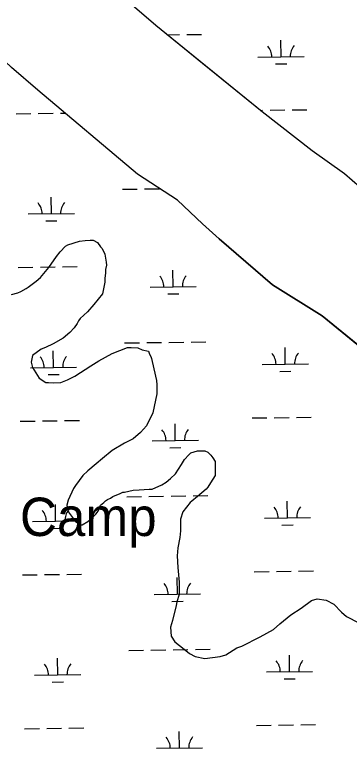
# Model space of a CAD drawing. Extents: x 3767014 to 3805179, y 361544 to 387384.
# Drawn here: x 3790973 to 3791697, y 381108 to 382695 of the extents above; entities that cross this region are included whole.
import ezdxf

# ---------------------------------------------------------------- set-up
doc = ezdxf.new("R2010")
doc.units = 0
for name, color, linetype in [('V-BLDG-IDEN', 7, 'Continuous'), ('V-SITE-VEGE', 7, 'Continuous'), ('V-TOPO-SHOR', 7, 'Continuous'), ('V-WETL-SWMP', 7, 'Continuous')]:
    doc.layers.add(name, color=color, linetype=linetype)

msp = doc.modelspace()

# ---------------------------------------------------------------- linework, layer by layer
at = {"layer": 'V-SITE-VEGE'}
for p, q in [((3791070.861, 382182.462), (3791082.801, 382194.414)), ((3791082.801, 382194.414), (3791088.109, 382197.075)), ((3791088.109, 382197.075), (3791113.326, 382205.054)), ((3791113.326, 382205.054), (3791125.274, 382206.387)), ((3791125.274, 382206.387), (3791135.891, 382207.72)), ((3791135.891, 382207.72), (3791142.529, 382207.724)), ((3791142.529, 382207.724), (3791151.824, 382202.418)), ((3791151.824, 382202.418), (3791158.466, 382193.13)), ((3791158.466, 382193.13), (3791162.451, 382189.151)), ((3791062.902, 382171.837), (3791070.861, 382182.462)), ((3791162.451, 382189.151), (3791167.768, 382177.207)), ((3791167.768, 382177.207), (3791170.433, 382159.951)), ((3791046.985, 382147.935), (3791062.902, 382171.837)), ((3791028.414, 382126.685), (3791046.985, 382147.935)), ((3791171.764, 382153.315), (3791169.114, 382144.021)), ((3791170.433, 382159.951), (3791171.764, 382153.315)), ((3791169.118, 382136.059), (3791167.795, 382125.436)), ((3791169.114, 382144.021), (3791169.118, 382136.059)), ((3791001.878, 382105.433), (3791019.126, 382118.716)), ((3791019.126, 382118.716), (3791028.414, 382126.685)), ((3791167.801, 382116.144), (3791162.505, 382090.921)), ((3791167.795, 382125.436), (3791167.801, 382116.144)), ((3790985.953, 382096.133), (3790997.897, 382102.775)), ((3790997.897, 382102.775), (3791001.878, 382105.433)), ((3790966.044, 382089.483), (3790979.317, 382093.473)), ((3790979.317, 382093.473), (3790985.953, 382096.133)), ((3791162.505, 382090.921), (3791143.933, 382068.344)), ((3791143.933, 382068.344), (3791130.669, 382052.406)), ((3791130.669, 382052.406), (3791114.747, 382037.796)), ((3791114.747, 382037.796), (3791110.768, 382032.483)), ((3791108.116, 382027.173), (3791101.485, 382017.877)), ((3791110.768, 382032.483), (3791108.116, 382027.173)), ((3791092.199, 382007.252), (3791077.603, 381995.298)), ((3791101.485, 382017.877), (3791092.199, 382007.252)), ((3791077.603, 381995.298), (3791056.369, 381983.337)), ((3791029.827, 381971.377), (3791011.252, 381958.092)), ((3791039.119, 381975.364), (3791029.827, 381971.377)), ((3791056.369, 381983.337), (3791039.119, 381975.364)), ((3791183.816, 381962.169), (3791216.996, 381975.463)), ((3791216.996, 381975.463), (3791224.958, 381975.469)), ((3791224.958, 381975.469), (3791239.563, 381974.148)), ((3791239.563, 381974.148), (3791248.857, 381970.171)), ((3791011.252, 381958.092), (3791008.604, 381943.487)), ((3791154.622, 381946.226), (3791183.816, 381962.169)), ((3791248.857, 381970.171), (3791262.132, 381967.525)), ((3791262.132, 381967.525), (3791264.79, 381960.887)), ((3791264.79, 381960.887), (3791267.448, 381955.581)), ((3791267.448, 381955.581), (3791268.777, 381951.597)), ((3791008.604, 381943.487), (3791011.266, 381931.543)), ((3791137.37, 381935.596), (3791154.622, 381946.226)), ((3791268.777, 381951.597), (3791274.1, 381929.035)), ((3791011.266, 381931.543), (3791025.879, 381908.985)), ((3791102.869, 381913.009), (3791137.37, 381935.596)), ((3791274.1, 381929.035), (3791279.425, 381903.813)), ((3791025.879, 381908.985), (3791040.487, 381899.701)), ((3791086.946, 381905.036), (3791102.869, 381913.009)), ((3791040.487, 381899.701), (3791045.797, 381899.703)), ((3791045.797, 381899.703), (3791057.745, 381898.382)), ((3791057.745, 381898.382), (3791072.346, 381899.717)), ((3791072.346, 381899.717), (3791086.946, 381905.036)), ((3791279.425, 381903.813), (3791280.758, 381894.526)), ((3791280.758, 381894.526), (3791280.769, 381874.613)), ((3791280.769, 381874.613), (3791271.499, 381833.456)), ((3791271.499, 381833.456), (3791258.241, 381805.575)), ((3791258.241, 381805.575), (3791244.974, 381790.965)), ((3791244.974, 381790.965), (3791229.052, 381777.681)), ((3791210.473, 381768.379), (3791183.933, 381752.436)), ((3791229.052, 381777.681), (3791210.473, 381768.379)), ((3791183.933, 381752.436), (3791162.703, 381735.167)), ((3791353.845, 381747.219), (3791368.447, 381751.211)), ((3791368.447, 381751.211), (3791384.377, 381751.219)), ((3791384.377, 381751.219), (3791391.016, 381748.571)), ((3791391.016, 381748.571), (3791397.656, 381741.933)), ((3791162.703, 381735.167), (3791149.436, 381723.213)), ((3791333.951, 381721.988), (3791340.582, 381732.611)), ((3791340.582, 381732.611), (3791349.868, 381743.236)), ((3791349.868, 381743.236), (3791353.845, 381747.219)), ((3791397.656, 381741.933), (3791401.641, 381736.627)), ((3791401.641, 381736.627), (3791406.956, 381728.664)), ((3791149.436, 381723.213), (3791130.859, 381708.6)), ((3791320.688, 381702.067), (3791333.951, 381721.988)), ((3791406.956, 381728.664), (3791406.972, 381698.135)), ((3791130.859, 381708.6), (3791120.246, 381697.973)), ((3791310.073, 381691.442), (3791320.688, 381702.067)), ((3791120.246, 381697.973), (3791104.329, 381676.725)), ((3791300.786, 381683.473), (3791310.073, 381691.442)), ((3791406.972, 381698.135), (3791396.362, 381682.199)), ((3791100.35, 381670.088), (3791088.416, 381644.858)), ((3791104.329, 381676.725), (3791100.35, 381670.088)), ((3791270.262, 381668.855), (3791291.498, 381678.159)), ((3791291.498, 381678.159), (3791300.786, 381683.473)), ((3791391.057, 381672.904), (3791387.078, 381668.92)), ((3791396.362, 381682.199), (3791391.057, 381672.904)), ((3791185.315, 381652.876), (3791201.241, 381659.526)), ((3791201.241, 381659.526), (3791206.549, 381662.18)), ((3791206.549, 381662.18), (3791210.532, 381662.182)), ((3791210.532, 381662.182), (3791229.114, 381666.174)), ((3791229.114, 381666.174), (3791242.387, 381667.511)), ((3791242.387, 381667.511), (3791263.627, 381668.851)), ((3791263.627, 381668.851), (3791270.262, 381668.855)), ((3791387.078, 381668.92), (3791368.503, 381652.979)), ((3791088.416, 381644.858), (3791085.768, 381634.235)), ((3791158.777, 381634.278), (3791165.409, 381639.593)), ((3791165.409, 381639.593), (3791169.392, 381643.576)), ((3791169.392, 381643.576), (3791173.371, 381646.232)), ((3791173.371, 381646.232), (3791180.009, 381648.893)), ((3791180.009, 381648.893), (3791185.315, 381652.876)), ((3791352.582, 381639.695), (3791336.663, 381619.776)), ((3791356.559, 381642.354), (3791352.582, 381639.695)), ((3791368.503, 381652.979), (3791356.559, 381642.354)), ((3791085.768, 381634.235), (3791088.431, 381620.964)), ((3791153.475, 381621.001), (3791158.777, 381634.278)), ((3791088.431, 381620.964), (3791091.089, 381615.66)), ((3791091.089, 381615.66), (3791104.372, 381598.408)), ((3791138.881, 381605.064), (3791148.169, 381614.361)), ((3791148.169, 381614.361), (3791153.475, 381621.001)), ((3791336.663, 381619.776), (3791331.36, 381603.843)), ((3791104.372, 381598.408), (3791111.012, 381594.428)), ((3791111.012, 381594.428), (3791114.995, 381591.776)), ((3791114.995, 381591.776), (3791118.979, 381591.778)), ((3791118.979, 381591.778), (3791130.92, 381598.424)), ((3791130.92, 381598.424), (3791138.881, 381605.064)), ((3791331.36, 381603.843), (3791331.375, 381578.62)), ((3791331.375, 381578.62), (3791330.056, 381564.02)), ((3791330.056, 381564.02), (3791326.087, 381541.451)), ((3791326.087, 381541.451), (3791324.77, 381524.192)), ((3791324.77, 381524.192), (3791326.109, 381498.973)), ((3791326.109, 381498.973), (3791328.784, 381467.116)), ((3791328.784, 381467.116), (3791328.796, 381440.566)), ((3791328.796, 381440.566), (3791323.498, 381424.635)), ((3791615.533, 381427.453), (3791627.476, 381431.44)), ((3791627.476, 381431.44), (3791647.389, 381428.796)), ((3791322.175, 381416.668), (3791314.227, 381384.805)), ((3791323.498, 381424.635), (3791322.175, 381416.668)), ((3791592.974, 381411.509), (3791615.533, 381427.453)), ((3791647.389, 381428.796), (3791663.327, 381419.515)), ((3791663.327, 381419.515), (3791680.589, 381402.266)), ((3791570.415, 381396.897), (3791592.974, 381411.509)), ((3791680.589, 381402.266), (3791691.214, 381392.981)), ((3791314.227, 381384.805), (3791310.252, 381370.203)), ((3791546.533, 381376.972), (3791570.415, 381396.897)), ((3791691.214, 381392.981), (3791717.771, 381379.72)), ((3791310.252, 381370.203), (3791311.593, 381350.29)), ((3791533.264, 381365.015), (3791546.533, 381376.972)), ((3791504.07, 381349.072), (3791533.264, 381365.015)), ((3791311.593, 381350.29), (3791319.562, 381338.348)), ((3791319.562, 381338.348), (3791339.483, 381322.429)), ((3791464.257, 381329.136), (3791504.07, 381349.072)), ((3791339.483, 381322.429), (3791351.435, 381313.146)), ((3791429.754, 381310.537), (3791453.64, 381325.149)), ((3791453.64, 381325.149), (3791464.257, 381329.136)), ((3791351.435, 381313.146), (3791363.387, 381306.514)), ((3791363.387, 381306.514), (3791384.627, 381302.541)), ((3791384.627, 381302.541), (3791417.81, 381306.545)), ((3791417.81, 381306.545), (3791429.754, 381310.537))]:
    msp.add_line(p, q, dxfattribs=at)
at = {"layer": 'V-TOPO-SHOR'}
for points in [[(3791803.185, 382250.288), (3791686.928, 382350.699), (3791616.534, 382400.959), (3791508.455, 382484.761), (3791379.23, 382589.887), (3791278.176, 382671.965), (3791221.829, 382720.173), (3791195.758, 382744.989), (3791177.787, 382763.519), (3791165.093, 382777.857), (3791152.752, 382792.197), (3791134.41, 382815.638), (3791116.769, 382838.734), (3791098.075, 382862.173)], [(3791415.617, 382210.428), (3791379.068, 382242.43), (3791325.165, 382294.158), (3791238.954, 382350.32), (3791023.089, 382531.614), (3790966.038, 382580.874), (3790920.769, 382622.467)], [(3791415.617, 382210.428), (3791530.889, 382111.012), (3791638.534, 382043.333), (3791796.144, 381914.527), (3791833.708, 381880.872), (3791844.939, 381870.812), (3791854.62, 381865.012), (3791867.011, 381858.825), (3791885.981, 381848.773), (3791909.992, 381831.368), (3791933.226, 381810.865), (3792078.059, 381691.729), (3792297.252, 381495.217)]]:
    msp.add_lwpolyline(points, dxfattribs=at)
at = {"layer": 'V-WETL-SWMP'}
for p, q in [((3791303.141, 382651.669), (3791329.333, 382652.033)), ((3791345.331, 382652.255), (3791377.328, 382652.7)), ((3791549.332, 382604.342), (3791548.832, 382640.339)), ((3791499.337, 382603.648), (3791599.327, 382605.037)), ((3791023.091, 382531.615), (3790966.039, 382580.875)), ((3791537.548, 382588.746), (3791561.545, 382589.079)), ((3791238.956, 382350.322), (3791023.091, 382531.615)), ((3790975.674, 382480.93), (3791007.671, 382481.375)), ((3791023.669, 382481.597), (3791055.666, 382482.042)), ((3791071.664, 382482.264), (3791081.686, 382482.403)), ((3791504.136, 382488.271), (3791509.532, 382488.346)), ((3791525.53, 382488.568), (3791557.527, 382489.013)), ((3791573.525, 382489.235), (3791605.522, 382489.68)), ((3791325.166, 382294.16), (3791238.956, 382350.322)), ((3791205.964, 382317.612), (3791237.961, 382318.057)), ((3791253.96, 382318.279), (3791285.957, 382318.724)), ((3791052.092, 382264.728), (3791051.592, 382300.725)), ((3791379.07, 382242.431), (3791325.166, 382294.16)), ((3791002.097, 382264.034), (3791102.087, 382265.423)), ((3791040.308, 382249.132), (3791064.305, 382249.465)), ((3791415.617, 382210.428), (3791379.07, 382242.431)), ((3791530.89, 382111.013), (3791415.617, 382210.428)), ((3790980.295, 382148.288), (3791012.292, 382148.732)), ((3791028.29, 382148.954), (3791060.287, 382149.399)), ((3791076.285, 382149.621), (3791108.282, 382150.065)), ((3791315.751, 382106.513), (3791315.251, 382142.51)), ((3791265.756, 382105.819), (3791365.746, 382107.208)), ((3791638.535, 382043.334), (3791530.89, 382111.013)), ((3791303.967, 382090.917), (3791327.964, 382091.25)), ((3791796.144, 381914.526), (3791638.535, 382043.334)), ((3791306.576, 381986.303), (3791338.573, 381986.747)), ((3791354.571, 381986.97), (3791386.568, 381987.414)), ((3791210.585, 381984.97), (3791242.582, 381985.414)), ((3791258.581, 381985.636), (3791290.578, 381986.081)), ((3791558.573, 381939.057), (3791558.073, 381975.053)), ((3791056.713, 381932.085), (3791056.213, 381968.082)), ((3791508.577, 381938.362), (3791608.568, 381939.751)), ((3791006.718, 381931.391), (3791106.708, 381932.78)), ((3791546.788, 381923.46), (3791570.786, 381923.794)), ((3791044.929, 381916.489), (3791068.926, 381916.822)), ((3790984.916, 381815.645), (3791016.913, 381816.089)), ((3791032.911, 381816.311), (3791064.908, 381816.756)), ((3791080.906, 381816.978), (3791112.903, 381817.423)), ((3791486.775, 381822.616), (3791518.772, 381823.061)), ((3791534.77, 381823.283), (3791566.767, 381823.727)), ((3791582.766, 381823.95), (3791614.763, 381824.394)), ((3791320.372, 381773.87), (3791319.872, 381809.867)), ((3791270.377, 381773.176), (3791370.367, 381774.565)), ((3791308.588, 381758.274), (3791332.585, 381758.607)), ((3791263.202, 381652.993), (3791295.199, 381653.438)), ((3791311.197, 381653.66), (3791343.194, 381654.105)), ((3791359.192, 381654.327), (3791391.189, 381654.771)), ((3791215.206, 381652.327), (3791247.203, 381652.771)), ((3791563.194, 381606.414), (3791562.694, 381642.41)), ((3791061.334, 381599.442), (3791060.834, 381635.439)), ((3791513.198, 381605.719), (3791613.189, 381607.108)), ((3791011.339, 381598.748), (3791111.329, 381600.137)), ((3791551.409, 381590.818), (3791575.407, 381591.151)), ((3791049.55, 381583.846), (3791073.547, 381584.18)), ((3790989.537, 381483.002), (3791021.533, 381483.446)), ((3791037.532, 381483.669), (3791069.529, 381484.113)), ((3791085.527, 381484.335), (3791117.524, 381484.78)), ((3791491.396, 381489.973), (3791523.393, 381490.418)), ((3791539.391, 381490.64), (3791571.388, 381491.085)), ((3791587.387, 381491.307), (3791619.384, 381491.751)), ((3791324.993, 381441.227), (3791324.493, 381477.224)), ((3791274.998, 381440.533), (3791374.988, 381441.922)), ((3791313.209, 381425.631), (3791337.206, 381425.964)), ((3791219.827, 381319.684), (3791251.824, 381320.128)), ((3791267.823, 381320.351), (3791299.82, 381320.795)), ((3791315.818, 381321.017), (3791347.815, 381321.462)), ((3791363.813, 381321.684), (3791395.81, 381322.128)), ((3791567.815, 381273.771), (3791567.314, 381309.767)), ((3791065.955, 381266.8), (3791065.455, 381302.796)), ((3791517.819, 381273.076), (3791617.81, 381274.465)), ((3791015.96, 381266.105), (3791115.95, 381267.494)), ((3791556.03, 381258.175), (3791580.028, 381258.508)), ((3791054.171, 381251.203), (3791078.168, 381251.537)), ((3790994.158, 381150.359), (3791026.154, 381150.804)), ((3791042.153, 381151.026), (3791074.15, 381151.47)), ((3791090.148, 381151.692), (3791122.145, 381152.137)), ((3791496.017, 381157.33), (3791528.014, 381157.775)), ((3791544.012, 381157.997), (3791576.009, 381158.442)), ((3791592.008, 381158.664), (3791624.005, 381159.108)), ((3791329.614, 381108.584), (3791329.114, 381144.581)), ((3791279.619, 381107.89), (3791379.609, 381109.279))]:
    msp.add_line(p, q, dxfattribs=at)
msp.add_lwpolyline([(3792319.976, 381819.788), (3792307.932, 381826.698), (3792282.56, 381845.384), (3792250.265, 381876.107), (3792242.32, 381882.251), (3792232.069, 381889.418), (3792223.356, 381895.305), (3792212.592, 381903.753), (3792192.601, 381921.162), (3792178.247, 381935.243), (3792164.15, 381948.556), (3792152.36, 381959.309), (3792129.037, 381980.302), (3792108.534, 381996.686), (3791987.307, 382099.088), (3791896.582, 382170.254), (3791822.423, 382233.802), (3791803.185, 382250.287), (3791686.927, 382350.7), (3791616.534, 382400.959), (3791508.454, 382484.761), (3791278.176, 382671.964), (3791221.829, 382720.173)], dxfattribs=at)
for centre, start, end in [((3791494.088, 382604.05), 0.024037, 41.567696), ((3791604.563, 382605.584), 140.024034, 181.567693), ((3791107.323, 382265.97), 140.024034, 181.567693), ((3790996.848, 382264.436), 0.024037, 41.567696), ((3791260.507, 382106.22), 0.024037, 41.567696), ((3791370.982, 382107.755), 140.024034, 181.567693), ((3791001.469, 381931.793), 0.024037, 41.567696), ((3791111.944, 381933.327), 140.024034, 181.567693), ((3791503.328, 381938.764), 0.024037, 41.567696), ((3791613.804, 381940.299), 140.024034, 181.567693), ((3791265.128, 381773.578), 0.024037, 41.567696), ((3791375.603, 381775.112), 140.024034, 181.567693), ((3791006.09, 381599.15), 0.024037, 41.567696), ((3791116.565, 381600.684), 140.024034, 181.567693), ((3791507.949, 381606.121), 0.024037, 41.567696), ((3791618.425, 381607.656), 140.024034, 181.567693), ((3791269.749, 381440.935), 0.024037, 41.567696), ((3791380.224, 381442.469), 140.024034, 181.567693), ((3791010.711, 381266.507), 0.024037, 41.567696), ((3791121.186, 381268.042), 140.024034, 181.567693), ((3791512.57, 381273.478), 0.024037, 41.567696), ((3791623.046, 381275.013), 140.024034, 181.567693), ((3791274.37, 381108.292), 0.024037, 41.567696), ((3791384.845, 381109.827), 140.024034, 181.567693)]:
    msp.add_arc(centre, 35.246, start, end, dxfattribs=at)

# ---------------------------------------------------------------- texts
at = {"layer": 'V-BLDG-IDEN'}
msp.add_text('Potash District Camp', height=83, dxfattribs=at).set_placement((3790237.754, 381567.263))

doc.saveas('drawing.dxf')
